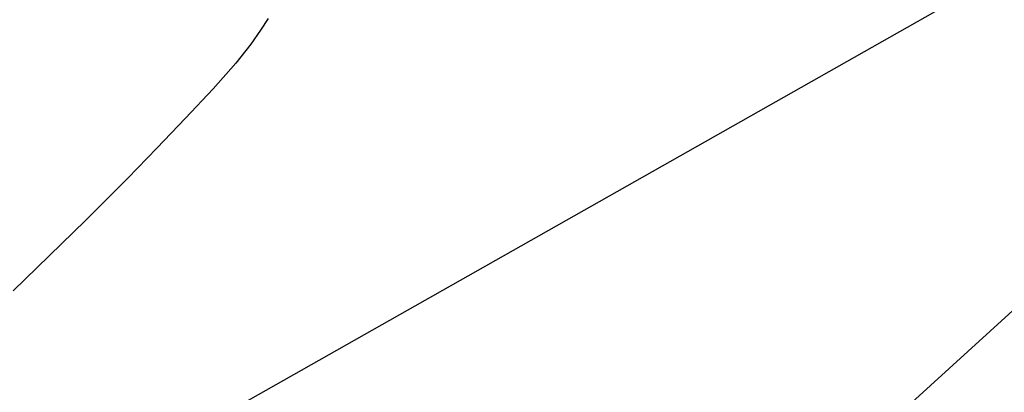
# Model space of a CAD drawing. Extents: x 3249832 to 3255657, y 13789405 to 13793316.
# Tile 665 of 1056: x 3253202 to 3253227, y 13791236 to 13791245. Entities that reach past the tile are written whole.
import ezdxf

# ---------------------------------------------------------------- set-up
doc = ezdxf.new("R2010")
doc.units = 0
doc.header["$LTSCALE"] = 100
doc.header["$MEASUREMENT"] = 0
for name, color, linetype in [('GRATIO_03231_CON', 1, 'CONTINUOUS'), ('TARGETS_EAST', 7, 'CONTINUOUS'), ('TARGETS_WEST', 7, 'CONTINUOUS')]:
    doc.layers.add(name, color=color, linetype=linetype)

# ---------------------------------------------------------------- blocks, each defined once
blk = doc.blocks.new('Gratio_032316_contours')
at = {"layer": 'GRATIO_03231_CON', "color": 5, "linetype": 'Continuous', "flags": 128}
for points in [[(3253208.449, 13791245.247), (3253208.25, 13791244.954), (3253208.008, 13791244.599), (3253207.631, 13791244.12), (3253207.059, 13791243.477), (3253206.362, 13791242.734), (3253205.642, 13791241.982), (3253204.911, 13791241.228), (3253203.841, 13791240.161), (3253202.013, 13791238.386)], [(3253224.678, 13791235.579), (3253228.065, 13791238.657), (3253230.804, 13791241.19), (3253232.125, 13791242.509), (3253233.343, 13791243.764), (3253236.297, 13791246.557), (3253242.143, 13791251.891), (3253249.308, 13791258.363), (3253255.538, 13791263.971), (3253259.143, 13791267.215), (3253260.697, 13791268.617), (3253261.337, 13791269.206), (3253261.984, 13791269.809), (3253262.682, 13791270.461), (3253263.255, 13791270.996)]]:
    blk.add_lwpolyline(points, dxfattribs=at)

msp = doc.modelspace()

# ---------------------------------------------------------------- linework, layer by layer
at = {"layer": 'TARGETS_WEST'}
msp.add_line((3253243.053, 13791255.485), (3253049.739, 13791146.164), dxfattribs=at)

# ---------------------------------------------------------------- block references
at = {"layer": 'TARGETS_EAST'}
msp.add_blockref('Gratio_032316_contours', (0, 0), dxfattribs=at)

doc.saveas('drawing.dxf')
